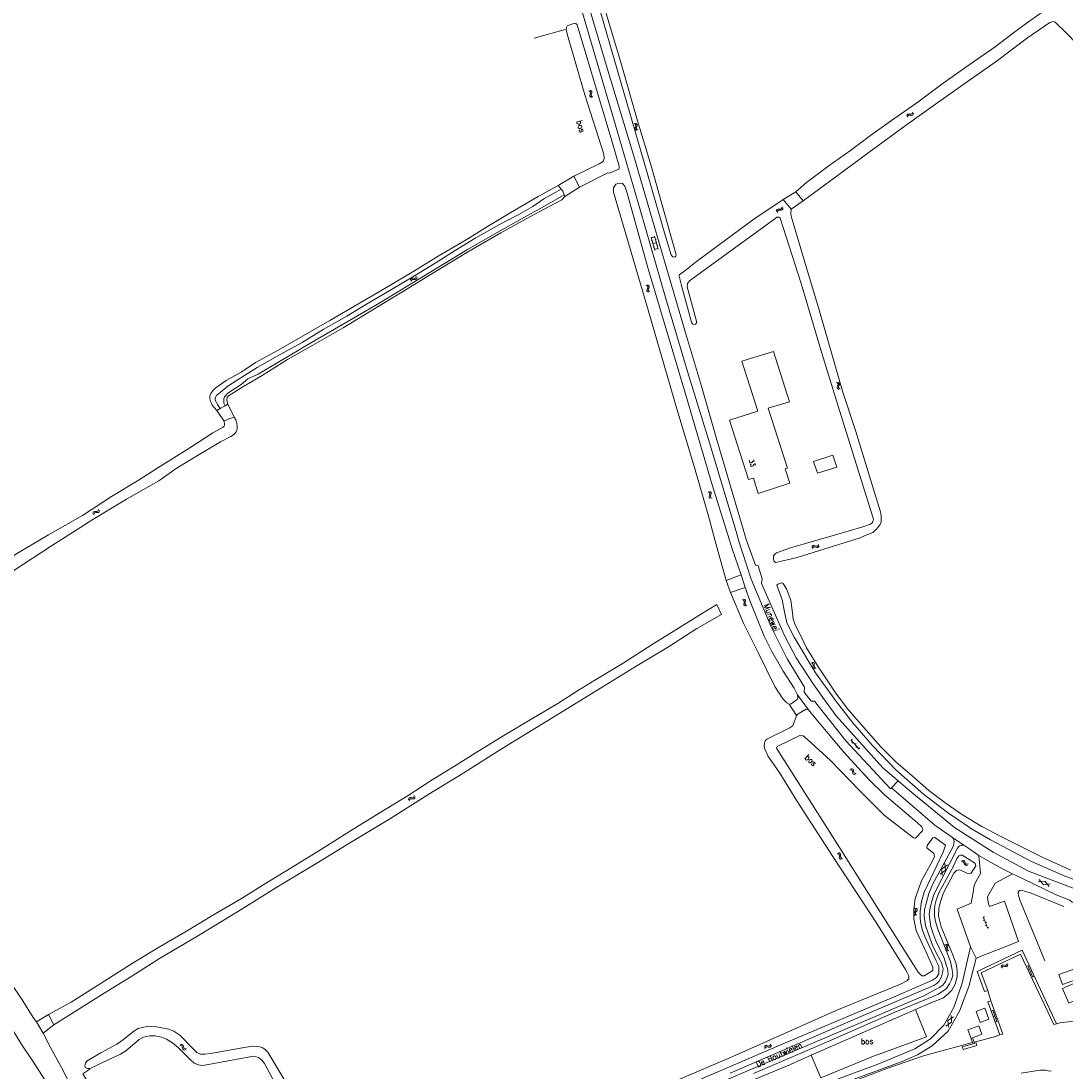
# Model space of a CAD drawing. Header units: metres. Extents: x 189705 to 199106, y 581686 to 588448.
# Tile 352 of 555: x 195575 to 195938, y 586314 to 586678. Entities that reach past the tile are written whole.
import ezdxf

# ---------------------------------------------------------------- set-up
doc = ezdxf.new("R2010")
doc.units = ezdxf.units.M
doc.layers.add('B-WA-OG-GBKN-G', color=7, linetype='Continuous', lineweight=18)
doc.styles.add('Style-STANDARD', font='STANDARD.shx')

msp = doc.modelspace()

# ---------------------------------------------------------------- linework, layer by layer
at = {"layer": 'B-WA-OG-GBKN-G'}
for p, q in [((195772.588, 586654.233), (195772.943, 586654.032)), ((195773.02, 586653.06), (195772.877, 586652.678)), ((195772.877, 586652.678), (195772.881, 586652.348)), ((195772.881, 586652.348), (195773.095, 586652.087)), ((195772.943, 586654.032), (195773.15, 586653.777)), ((195773.157, 586653.451), (195773.02, 586653.06)), ((195773.055, 586654.403), (195773.411, 586654.204)), ((195773.095, 586652.087), (195773.451, 586651.887)), ((195773.15, 586653.777), (195773.157, 586653.451)), ((195773.486, 586653.231), (195773.346, 586652.848)), ((195773.346, 586652.848), (195773.35, 586652.519)), ((195773.35, 586652.519), (195773.561, 586652.257)), ((195773.411, 586654.204), (195773.619, 586653.952)), ((195773.627, 586653.613), (195773.486, 586653.231)), ((195773.561, 586652.257), (195773.918, 586652.056)), ((195773.619, 586653.952), (195773.627, 586653.613)), ((195882.974, 586645.495), (195883.092, 586645.885)), ((195883.092, 586645.885), (195883.294, 586646.143)), ((195883.239, 586645.075), (195883.36, 586645.464)), ((195883.294, 586646.143), (195883.623, 586646.222)), ((195883.36, 586645.464), (195883.565, 586645.721)), ((195883.565, 586645.721), (195883.882, 586645.798)), ((195883.623, 586646.222), (195884.026, 586646.166)), ((195883.882, 586645.798), (195884.293, 586645.747)), ((195884.026, 586646.166), (195884.431, 586646.111)), ((195884.293, 586645.747), (195884.697, 586645.69)), ((195884.431, 586646.111), (195884.751, 586646.186)), ((195884.697, 586645.69), (195885.018, 586645.764)), ((195884.751, 586646.186), (195884.962, 586646.448)), ((195884.962, 586646.448), (195885.082, 586646.839)), ((195885.018, 586645.764), (195885.227, 586646.029)), ((195885.227, 586646.029), (195885.347, 586646.419)), ((195788.304, 586642.843), (195788.654, 586642.635)), ((195788.565, 586641.282), (195788.563, 586640.953)), ((195788.563, 586640.953), (195788.772, 586640.688)), ((195788.714, 586641.662), (195788.565, 586641.282)), ((195788.654, 586642.635), (195788.857, 586642.377)), ((195788.859, 586642.051), (195788.714, 586641.662)), ((195788.772, 586640.688), (195789.124, 586640.481)), ((195788.773, 586643.004), (195789.125, 586642.799)), ((195788.857, 586642.377), (195788.859, 586642.051)), ((195789.036, 586641.444), (195789.035, 586641.115)), ((195789.035, 586641.115), (195789.241, 586640.85)), ((195789.183, 586641.825), (195789.036, 586641.444)), ((195789.125, 586642.799), (195789.329, 586642.543)), ((195789.331, 586642.204), (195789.183, 586641.825)), ((195789.241, 586640.85), (195789.594, 586640.643)), ((195789.329, 586642.543), (195789.331, 586642.204)), ((195837.705, 586612.368), (195837.781, 586612.768)), ((195837.781, 586612.768), (195837.953, 586613.046)), ((195837.953, 586613.046), (195838.272, 586613.161)), ((195838.014, 586611.979), (195838.093, 586612.379)), ((195838.093, 586612.379), (195838.268, 586612.657)), ((195838.268, 586612.657), (195838.575, 586612.768)), ((195838.272, 586613.161), (195838.679, 586613.149)), ((195838.575, 586612.768), (195838.99, 586612.761)), ((195838.679, 586613.149), (195839.087, 586613.138)), ((195838.99, 586612.761), (195839.397, 586612.748)), ((195839.087, 586613.138), (195839.398, 586613.247)), ((195839.397, 586612.748), (195839.708, 586612.857)), ((195839.398, 586613.247), (195839.578, 586613.531)), ((195839.578, 586613.531), (195839.655, 586613.932)), ((195839.708, 586612.857), (195839.888, 586613.142)), ((195839.888, 586613.142), (195839.965, 586613.543)), ((195796.617, 586599.284), (195795.307, 586603.693)), ((195795.467, 586598.942), (195794.157, 586603.351)), ((195794.197, 586602.164), (195794.484, 586602.249)), ((195794.214, 586603.16), (195795.364, 586603.502)), ((195794.812, 586601.147), (195795.962, 586601.489)), ((195794.851, 586599.961), (195795.139, 586600.046)), ((195795.663, 586602.495), (195795.951, 586602.58)), ((195796.261, 586600.484), (195796.548, 586600.569)), ((195795.41, 586599.134), (195796.56, 586599.476)), ((195710.665, 586588.814), (195710.858, 586589.078)), ((195710.858, 586589.078), (195711.185, 586589.168)), ((195711.185, 586589.168), (195711.589, 586589.125)), ((195711.589, 586589.125), (195711.995, 586589.083)), ((195711.995, 586589.083), (195712.313, 586589.168)), ((195712.313, 586589.168), (195712.515, 586589.437)), ((195712.515, 586589.437), (195712.623, 586589.832)), ((195712.593, 586588.755), (195712.794, 586589.026)), ((195712.794, 586589.026), (195712.901, 586589.421)), ((195710.559, 586588.42), (195710.665, 586588.814)), ((195710.838, 586588.009), (195710.946, 586588.402)), ((195710.946, 586588.402), (195711.142, 586588.666)), ((195711.142, 586588.666), (195711.457, 586588.753)), ((195711.457, 586588.753), (195711.87, 586588.715)), ((195711.87, 586588.715), (195712.275, 586588.671)), ((195712.275, 586588.671), (195712.593, 586588.755)), ((195792.439, 586586.694), (195792.793, 586586.492)), ((195792.869, 586585.521), (195792.726, 586585.138)), ((195792.793, 586586.492), (195793, 586586.238)), ((195793.007, 586585.912), (195792.869, 586585.521)), ((195792.906, 586586.863), (195793.262, 586586.664)), ((195793, 586586.238), (195793.007, 586585.912)), ((195793.336, 586585.692), (195793.195, 586585.308)), ((195793.262, 586586.664), (195793.47, 586586.412)), ((195793.477, 586586.073), (195793.336, 586585.692)), ((195793.47, 586586.412), (195793.477, 586586.073)), ((195792.726, 586585.138), (195792.73, 586584.809)), ((195792.73, 586584.809), (195792.943, 586584.548)), ((195792.943, 586584.548), (195793.299, 586584.347)), ((195793.195, 586585.308), (195793.199, 586584.979)), ((195793.199, 586584.979), (195793.41, 586584.717)), ((195793.41, 586584.717), (195793.766, 586584.516)), ((195858.525, 586552.89), (195858.878, 586552.686)), ((195858.878, 586552.686), (195859.083, 586552.43)), ((195858.993, 586553.056), (195859.347, 586552.855)), ((195859.347, 586552.855), (195859.554, 586552.601)), ((195859.554, 586552.601), (195859.559, 586552.263)), ((195858.948, 586551.714), (195858.802, 586551.333)), ((195858.802, 586551.333), (195858.804, 586551.003)), ((195858.804, 586551.003), (195859.016, 586550.741)), ((195859.089, 586552.104), (195858.948, 586551.714)), ((195859.016, 586550.741), (195859.37, 586550.537)), ((195859.083, 586552.43), (195859.089, 586552.104)), ((195859.415, 586551.882), (195859.272, 586551.499)), ((195859.272, 586551.499), (195859.274, 586551.17)), ((195859.274, 586551.17), (195859.484, 586550.907)), ((195859.559, 586552.263), (195859.415, 586551.882)), ((195859.484, 586550.907), (195859.839, 586550.704)), ((195813.986, 586514.951), (195814.341, 586514.752)), ((195814.422, 586513.78), (195814.282, 586513.397)), ((195814.282, 586513.397), (195814.287, 586513.068)), ((195814.287, 586513.068), (195814.502, 586512.808)), ((195814.341, 586514.752), (195814.55, 586514.498)), ((195814.559, 586514.172), (195814.422, 586513.78)), ((195814.452, 586515.123), (195814.809, 586514.926)), ((195814.502, 586512.808), (195814.859, 586512.609)), ((195814.55, 586514.498), (195814.559, 586514.172)), ((195814.888, 586513.954), (195814.749, 586513.569)), ((195814.749, 586513.569), (195814.755, 586513.24)), ((195814.755, 586513.24), (195814.968, 586512.98)), ((195814.809, 586514.926), (195815.018, 586514.675)), ((195815.027, 586514.336), (195814.888, 586513.954)), ((195814.968, 586512.98), (195815.325, 586512.78)), ((195815.018, 586514.675), (195815.027, 586514.336)), ((195602.191, 586508.504), (195602.271, 586508.905)), ((195600.309, 586507.356), (195600.388, 586507.756)), ((195600.388, 586507.756), (195600.562, 586508.032)), ((195600.562, 586508.032), (195600.882, 586508.144)), ((195600.616, 586506.965), (195600.697, 586507.364)), ((195600.697, 586507.364), (195600.874, 586507.64)), ((195600.874, 586507.64), (195601.182, 586507.749)), ((195600.882, 586508.144), (195601.289, 586508.129)), ((195601.182, 586507.749), (195601.597, 586507.74)), ((195601.289, 586508.129), (195601.697, 586508.116)), ((195601.597, 586507.74), (195602.004, 586507.723)), ((195601.697, 586508.116), (195602.008, 586508.222)), ((195602.004, 586507.723), (195602.316, 586507.829)), ((195602.008, 586508.222), (195602.191, 586508.504)), ((195602.316, 586507.829), (195602.498, 586508.114)), ((195602.498, 586508.114), (195602.578, 586508.514)), ((195850.03, 586495.765), (195850.224, 586496.124)), ((195850.207, 586495.301), (195850.403, 586495.658)), ((195850.224, 586496.124), (195850.472, 586496.336)), ((195850.403, 586495.658), (195850.654, 586495.87)), ((195850.472, 586496.336), (195850.811, 586496.349)), ((195850.654, 586495.87), (195850.98, 586495.882)), ((195850.811, 586496.349), (195851.195, 586496.214)), ((195850.98, 586495.882), (195851.374, 586495.751)), ((195851.195, 586496.214), (195851.58, 586496.08)), ((195851.374, 586495.751), (195851.758, 586495.614)), ((195851.58, 586496.08), (195851.909, 586496.089)), ((195851.758, 586495.614), (195852.087, 586495.623)), ((195851.909, 586496.089), (195852.168, 586496.305)), ((195852.087, 586495.623), (195852.345, 586495.841)), ((195852.168, 586496.305), (195852.363, 586496.664)), ((195852.345, 586495.841), (195852.54, 586496.2)), ((195825.886, 586477.504), (195826.261, 586477.343)), ((195826.261, 586477.343), (195826.495, 586477.113)), ((195826.331, 586477.725), (195826.707, 586477.566)), ((195826.445, 586476.386), (195826.345, 586475.99)), ((195826.345, 586475.99), (195826.386, 586475.664)), ((195826.538, 586476.79), (195826.445, 586476.386)), ((195826.495, 586477.113), (195826.538, 586476.79)), ((195826.707, 586477.566), (195826.942, 586477.339)), ((195826.889, 586476.608), (195826.792, 586476.212)), ((195826.792, 586476.212), (195826.833, 586475.885)), ((195826.987, 586477.003), (195826.889, 586476.608)), ((195826.942, 586477.339), (195826.987, 586477.003)), ((195826.386, 586475.664), (195826.627, 586475.428)), ((195826.627, 586475.428), (195827.003, 586475.268)), ((195826.833, 586475.885), (195827.072, 586475.648)), ((195827.072, 586475.648), (195827.449, 586475.488)), ((195849.73, 586455.551), (195850.122, 586455.439)), ((195850.122, 586455.439), (195850.384, 586455.241)), ((195850.143, 586455.827), (195850.536, 586455.718)), ((195850.428, 586454.514), (195850.38, 586454.109)), ((195850.38, 586454.109), (195850.462, 586453.79)), ((195850.384, 586455.241), (195850.469, 586454.927)), ((195850.469, 586454.927), (195850.428, 586454.514)), ((195850.536, 586455.718), (195850.798, 586455.523)), ((195850.84, 586454.791), (195850.795, 586454.385)), ((195850.795, 586454.385), (195850.877, 586454.067)), ((195850.798, 586455.523), (195850.886, 586455.195)), ((195850.886, 586455.195), (195850.84, 586454.791)), ((195850.877, 586454.067), (195851.145, 586453.863)), ((195850.462, 586453.79), (195850.732, 586453.587)), ((195850.732, 586453.587), (195851.125, 586453.477)), ((195851.145, 586453.863), (195851.538, 586453.752)), ((195863.514, 586428.85), (195866.445, 586425.568)), ((195864.021, 586429.034), (195863.648, 586428.701)), ((195864.314, 586427.955), (195863.941, 586427.622)), ((195865.352, 586427.542), (195864.979, 586427.209)), ((195865.645, 586426.463), (195865.272, 586426.13)), ((195866.684, 586426.05), (195866.311, 586425.717)), ((195863.248, 586418.396), (195863.655, 586418.381)), ((195863.583, 586418.762), (195863.99, 586418.751)), ((195863.655, 586418.381), (195863.957, 586418.252)), ((195863.957, 586418.252), (195864.115, 586417.967)), ((195863.99, 586418.751), (195864.292, 586418.624)), ((195864.115, 586417.967), (195864.174, 586417.556)), ((195864.292, 586418.624), (195864.456, 586418.328)), ((195864.456, 586418.328), (195864.508, 586417.924)), ((195864.508, 586417.924), (195864.562, 586417.519)), ((195864.174, 586417.556), (195864.225, 586417.151)), ((195864.225, 586417.151), (195864.381, 586416.862)), ((195864.381, 586416.862), (195864.692, 586416.729)), ((195864.562, 586417.519), (195864.718, 586417.23)), ((195864.692, 586416.729), (195865.1, 586416.716)), ((195864.718, 586417.23), (195865.027, 586417.096)), ((195865.027, 586417.096), (195865.435, 586417.083)), ((195709.876, 586408.017), (195709.976, 586408.412)), ((195709.976, 586408.412), (195710.166, 586408.679)), ((195710.16, 586407.61), (195710.263, 586408.004)), ((195710.166, 586408.679), (195710.491, 586408.773)), ((195710.263, 586408.004), (195710.456, 586408.27)), ((195710.456, 586408.27), (195710.769, 586408.362)), ((195710.491, 586408.773), (195710.896, 586408.736)), ((195710.769, 586408.362), (195711.182, 586408.33)), ((195710.896, 586408.736), (195711.303, 586408.7)), ((195711.182, 586408.33), (195711.589, 586408.291)), ((195711.303, 586408.7), (195711.62, 586408.789)), ((195711.589, 586408.291), (195711.905, 586408.38)), ((195711.62, 586408.789), (195711.818, 586409.061)), ((195711.818, 586409.061), (195711.92, 586409.457)), ((195711.905, 586408.38), (195712.102, 586408.654)), ((195712.102, 586408.654), (195712.204, 586409.05)), ((195858.81, 586389.325), (195859.207, 586389.232)), ((195859.207, 586389.232), (195859.478, 586389.047)), ((195859.21, 586389.62), (195859.607, 586389.53)), ((195859.478, 586389.047), (195859.577, 586388.736)), ((195859.577, 586388.736), (195859.556, 586388.322)), ((195859.607, 586389.53), (195859.879, 586389.347)), ((195859.879, 586389.347), (195859.981, 586389.024)), ((195859.955, 586388.618), (195859.929, 586388.211)), ((195859.981, 586389.024), (195859.955, 586388.618)), ((195859.556, 586388.322), (195859.527, 586387.915)), ((195859.527, 586387.915), (195859.625, 586387.6)), ((195859.625, 586387.6), (195859.903, 586387.411)), ((195859.903, 586387.411), (195860.302, 586387.319)), ((195859.929, 586388.211), (195860.026, 586387.896)), ((195860.026, 586387.896), (195860.303, 586387.705)), ((195860.303, 586387.705), (195860.701, 586387.614)), ((195897.073, 586385.397), (195895.124, 586384.057)), ((195896.386, 586383.456), (195896.2, 586385.813)), ((195901.853, 586386.449), (195902.252, 586386.532)), ((195902.092, 586386.884), (195902.49, 586386.97)), ((195902.252, 586386.532), (195902.576, 586386.477)), ((195902.49, 586386.97), (195902.813, 586386.919)), ((195902.576, 586386.477), (195902.797, 586386.238)), ((195902.797, 586386.238), (195902.952, 586385.853)), ((195902.813, 586386.919), (195903.042, 586386.669)), ((195902.952, 586385.853), (195903.098, 586385.472)), ((195903.042, 586386.669), (195903.189, 586386.29)), ((195903.098, 586385.472), (195903.318, 586385.228)), ((195903.189, 586386.29), (195903.337, 586385.909)), ((195903.318, 586385.228), (195903.651, 586385.173)), ((195903.337, 586385.909), (195903.558, 586385.665)), ((195903.558, 586385.665), (195903.889, 586385.609)), ((195903.651, 586385.173), (195904.051, 586385.257)), ((195903.889, 586385.609), (195904.289, 586385.693)), ((195896.386, 586383.456), (195894.435, 586382.117)), ((195895.309, 586381.701), (195895.124, 586384.057)), ((195930.971, 586379.779), (195928.628, 586379.464)), ((195928.996, 586380.359), (195930.44, 586378.486)), ((195932.783, 586378.799), (195930.44, 586378.486)), ((195930.971, 586379.779), (195932.415, 586377.904)), ((195885.691, 586370.345), (195885.978, 586370.055)), ((195886.187, 586370.382), (195886.475, 586370.094)), ((195885.548, 586368.769), (195885.463, 586368.451)), ((195885.463, 586368.451), (195885.598, 586368.142)), ((195885.789, 586369.099), (195885.548, 586368.769)), ((195885.598, 586368.142), (195885.886, 586367.853)), ((195886.027, 586369.438), (195885.789, 586369.099)), ((195886.045, 586368.806), (195885.96, 586368.488)), ((195885.96, 586368.488), (195886.093, 586368.179)), ((195885.978, 586370.055), (195886.109, 586369.754)), ((195886.109, 586369.754), (195886.027, 586369.438)), ((195886.284, 586369.138), (195886.045, 586368.806)), ((195886.093, 586368.179), (195886.382, 586367.889)), ((195886.523, 586369.467), (195886.284, 586369.138)), ((195886.475, 586370.094), (195886.608, 586369.795)), ((195886.608, 586369.795), (195886.523, 586369.467)), ((195909.545, 586367.383), (195911.125, 586363.276)), ((195910.083, 586367.376), (195909.616, 586367.196)), ((195909.975, 586366.263), (195909.509, 586366.083)), ((195910.694, 586364.396), (195910.227, 586364.217)), ((195910.801, 586365.509), (195910.335, 586365.329)), ((195911.519, 586363.642), (195911.053, 586363.463)), ((195896.524, 586357.53), (195896.161, 586357.719)), ((195896.504, 586356.172), (195896.632, 586356.559)), ((195896.523, 586355.834), (195896.504, 586356.172)), ((195896.74, 586355.589), (195896.523, 586355.834)), ((195896.744, 586357.276), (195896.524, 586357.53)), ((195896.984, 586357.715), (195896.622, 586357.904)), ((195896.632, 586356.559), (195896.759, 586356.947)), ((195897.102, 586355.403), (195896.74, 586355.589)), ((195896.759, 586356.947), (195896.744, 586357.276)), ((195896.968, 586356.35), (195897.092, 586356.746)), ((195896.986, 586356.025), (195896.968, 586356.35)), ((195897.207, 586357.462), (195896.984, 586357.715)), ((195897.202, 586355.777), (195896.986, 586356.025)), ((195897.092, 586356.746), (195897.222, 586357.133)), ((195897.563, 586355.588), (195897.202, 586355.777)), ((195897.222, 586357.133), (195897.207, 586357.462)), ((195915.707, 586349.909), (195915.837, 586350.295)), ((195915.837, 586350.295), (195916.047, 586350.546)), ((195915.959, 586349.481), (195916.092, 586349.866)), ((195916.047, 586350.546), (195916.378, 586350.615)), ((195916.092, 586349.866), (195916.304, 586350.117)), ((195916.304, 586350.117), (195916.623, 586350.184)), ((195916.378, 586350.615), (195916.779, 586350.547)), ((195916.623, 586350.184), (195917.033, 586350.12)), ((195916.779, 586350.547), (195917.182, 586350.479)), ((195917.033, 586350.12), (195917.435, 586350.05)), ((195917.182, 586350.479), (195917.505, 586350.544)), ((195917.435, 586350.05), (195917.758, 586350.114)), ((195917.505, 586350.544), (195917.723, 586350.8)), ((195917.723, 586350.8), (195917.856, 586351.187)), ((195917.758, 586350.114), (195917.976, 586350.372)), ((195917.976, 586350.372), (195918.108, 586350.759)), ((195925.014, 586350.396), (195926.792, 586346.371)), ((195925.499, 586349.298), (195925.042, 586349.096)), ((195925.553, 586350.415), (195925.095, 586350.213)), ((195926.36, 586348.585), (195925.903, 586348.383)), ((195926.307, 586347.468), (195925.85, 586347.266)), ((195927.168, 586346.755), (195926.711, 586346.554)), ((195912.402, 586334.609), (195912.873, 586334.778)), ((195914.292, 586330.825), (195912.805, 586334.966)), ((195913.211, 586333.837), (195913.681, 586334.006)), ((195896.57, 586329.4), (195898.53, 586330.724)), ((195897.273, 586331.335), (195899.235, 586332.659)), ((195897.273, 586331.335), (195897.44, 586328.977)), ((195898.364, 586333.082), (195898.53, 586330.724)), ((195913.078, 586332.727), (195913.549, 586332.896)), ((195913.754, 586330.844), (195914.225, 586331.013)), ((195913.887, 586331.955), (195914.357, 586332.124)), ((195630.755, 586322.976), (195631.162, 586323.007)), ((195631.162, 586323.007), (195631.475, 586322.913)), ((195631.475, 586322.913), (195631.669, 586322.635)), ((195835.571, 586322.721), (195835.733, 586323.097)), ((195630.461, 586322.576), (195630.867, 586322.604)), ((195630.867, 586322.604), (195631.181, 586322.507)), ((195631.181, 586322.507), (195631.368, 586322.24)), ((195631.368, 586322.24), (195631.47, 586321.838)), ((195631.47, 586321.838), (195631.564, 586321.441)), ((195631.564, 586321.441), (195631.75, 586321.169)), ((195631.669, 586322.635), (195631.763, 586322.24)), ((195631.75, 586321.169), (195632.072, 586321.071)), ((195631.763, 586322.24), (195631.859, 586321.843)), ((195631.859, 586321.843), (195632.045, 586321.571)), ((195632.045, 586321.571), (195632.366, 586321.471)), ((195632.072, 586321.071), (195632.48, 586321.101)), ((195632.366, 586321.471), (195632.774, 586321.501)), ((195833.492, 586321.99), (195833.652, 586322.364)), ((195833.652, 586322.364), (195833.88, 586322.598)), ((195833.71, 586321.543), (195833.873, 586321.917)), ((195833.873, 586321.917), (195834.104, 586322.15)), ((195833.88, 586322.598), (195834.216, 586322.642)), ((195834.104, 586322.15), (195834.427, 586322.192)), ((195834.216, 586322.642), (195834.611, 586322.542)), ((195834.427, 586322.192), (195834.831, 586322.097)), ((195834.611, 586322.542), (195835.007, 586322.444)), ((195834.831, 586322.097), (195835.226, 586321.996)), ((195835.007, 586322.444), (195835.334, 586322.483)), ((195835.226, 586321.996), (195835.553, 586322.035)), ((195835.334, 586322.483), (195835.571, 586322.721)), ((195835.553, 586322.035), (195835.79, 586322.275)), ((195835.79, 586322.275), (195835.951, 586322.651))]:
    msp.add_line(p, q, dxfattribs=at)
at = {"layer": 'B-WA-OG-GBKN-G', "flags": 128}
for points in [[(195816.825, 586533.846), (195811.635, 586551.635), (195806.446, 586569.018), (195797.644, 586598.972), (195788.13, 586631.547), (195778.896, 586662.112), (195769.204, 586694.968)], [(195778.534, 586681.119), (195783.551, 586664.578), (195789.486, 586643.817), (195794.174, 586628.119), (195802.821, 586597.291), (195802.794, 586596.797), (195802.576, 586596.564), (195802.151, 586596.504), (195801.726, 586596.584), (195801.354, 586596.941), (195801.19, 586597.228), (195799.055, 586604.148), (195792.833, 586625.774), (195783.665, 586657.203), (195773.901, 586690.882)], [(195844.431, 586619.185), (195848.175, 586622.361), (195855.604, 586627.952), (195863.377, 586633.535), (195870.389, 586638.694), (195878.442, 586644.476), (195886.846, 586650.327), (195895.598, 586656.843), (195904.654, 586663.286), (195913.618, 586669.509), (195919.523, 586673.995), (195924.861, 586677.999), (195929.173, 586681.018), (195932.726, 586682.874), (195934.43, 586683.57), (195935.728, 586683.801), (195936.707, 586683.723), (195937.451, 586683.452), (195938.153, 586682.838), (195938.732, 586682.101)], [(195769.792, 586683.286), (195776.584, 586659.999), (195782.409, 586640.352), (195790.473, 586612.536), (195799.199, 586582.479), (195806.856, 586556.75), (195814.131, 586533.183), (195824.048, 586500)], [(195769.309, 586620.821), (195779.193, 586625.703), (195779.69, 586625.64), (195782.963, 586626.962), (195783.095, 586627.337), (195783.054, 586628.025), (195780.541, 586636.864), (195775.929, 586652.33), (195768.546, 586677.141), (195768.069, 586677.621), (195767.621, 586677.731), (195765.008, 586676.767), (195764.775, 586676.351), (195764.695, 586675.378), (195765.38, 586672.766), (195771.149, 586652.825), (195777.718, 586632.202), (195777.913, 586630.734), (195777.493, 586629.639), (195776.146, 586628.856), (195767.308, 586624.55)], [(196000, 586613.751), (195998.174, 586615.427), (195992.932, 586620.046), (195985.151, 586628.055), (195977.6, 586635.349), (195970.186, 586642.628), (195961.676, 586650.933), (195953.327, 586659.043), (195945.032, 586667.463), (195938.605, 586674.127), (195934.488, 586678.11), (195933.789, 586678.309), (195933.062, 586678.113), (195932.671, 586677.908), (195924.926, 586672.578), (195913.998, 586664.468), (195903.613, 586657.165), (195892.947, 586649.611), (195882.419, 586642.122), (195869.894, 586632.94), (195858.321, 586624.393), (195846.989, 586615.995)], [(195764.385, 586675.509), (195753.523, 586672.568)], [(195767.308, 586624.55), (195761.903, 586621.29)], [(195769.309, 586620.821), (195767.308, 586624.55)], [(195815.871, 586500), (195813.948, 586506.935), (195809.23, 586523.368), (195803.14, 586543.791), (195793.312, 586577.679), (195781.085, 586619.079), (195781.152, 586620.556), (195781.926, 586621.815), (195783.373, 586622.148), (195784.265, 586622.053), (195785.093, 586621.096), (195785.916, 586618.723), (195793.148, 586592.419), (195806.046, 586549.293), (195815.352, 586517.381), (195820.79, 586500)], [(195761.903, 586621.29), (195754.993, 586617.518), (195746.595, 586612.666), (195737.325, 586607.152), (195729.947, 586602.5), (195720.261, 586596.827), (195711.789, 586591.573), (195702.832, 586586.29), (195693.692, 586580.911), (195682.547, 586574.45), (195673.369, 586569.104), (195664.711, 586564.117), (195656.733, 586559.846), (195651.757, 586556.501), (195646.55, 586553.657), (195643.142, 586551.171), (195642.131, 586550.27), (195641.268, 586549.128), (195640.957, 586548.267), (195640.932, 586547.386), (195641.153, 586546.476), (195641.478, 586545.709), (195641.785, 586545.026), (195643.336, 586543.185)], [(195644.524, 586543.864), (195643.618, 586545.225), (195643.202, 586545.967), (195642.786, 586546.806), (195642.719, 586547.487), (195643.2, 586548.535), (195643.818, 586548.9), (195647.157, 586551.666), (195651.728, 586554.547), (195657.328, 586558.088), (195664.299, 586562.036), (195672.936, 586566.873), (195680.306, 586571.311), (195688.462, 586575.983), (195695.312, 586580.171), (195704.002, 586585.229), (195711.951, 586590), (195719.126, 586594.4), (195726.068, 586598.802), (195733.269, 586603.163), (195741.477, 586607.854), (195748.282, 586611.258), (195753.08, 586614.066), (195756.91, 586616.698), (195760.041, 586618.493), (195762.933, 586620.035)], [(195762.933, 586620.035), (195761.903, 586621.29)], [(195763.975, 586618.094), (195763.491, 586619.354), (195762.933, 586620.035)], [(195769.309, 586620.821), (195764.213, 586617.476)], [(195844.431, 586619.185), (195840.052, 586616.527)], [(195846.989, 586615.995), (195844.431, 586619.185)], [(195763.975, 586618.094), (195757.099, 586614.14), (195749.179, 586609.777), (195739.878, 586604.561), (195730.361, 586599.133), (195720.289, 586592.937), (195710.588, 586587.134), (195699.917, 586580.631), (195688.597, 586574.002), (195676.235, 586566.784), (195665.148, 586560.231), (195657.759, 586555.859), (195654.11, 586554.158), (195651.75, 586552.196), (195647.23, 586549.231), (195645.996, 586547.988), (195645.77, 586547.198), (195645.745, 586546.414), (195645.832, 586545.733), (195646.279, 586544.868)], [(195647.192, 586545.391), (195646.889, 586546.159), (195646.862, 586547.015), (195646.997, 586547.766), (195647.403, 586548.308), (195652.325, 586551.381), (195659.089, 586555.382), (195667.88, 586560.867), (195676.739, 586565.917), (195687.271, 586571.967), (195696.672, 586577.714), (195708.215, 586584.639), (195717.826, 586590.521), (195730.177, 586598.089), (195741.998, 586604.922), (195750.765, 586609.772), (195758.515, 586613.889), (195763.116, 586616.316), (195764.213, 586617.476)], [(195764.213, 586617.476), (195763.975, 586618.094)], [(195804.076, 586590.377), (195805.253, 586591.236), (195809.936, 586594.92), (195829.876, 586609.64), (195840.052, 586616.527)], [(195840.052, 586616.527), (195842.855, 586613.103)], [(195846.989, 586615.995), (195842.855, 586613.103)], [(195842.855, 586613.103), (195842.723, 586611.592), (195842.777, 586610.703), (195843.177, 586609.583), (195847.851, 586593.895), (195852.4, 586578.528), (195860.699, 586549.937), (195865.245, 586535.863), (195871.772, 586514.77), (195873.858, 586507.956), (195874.076, 586506.67), (195874.124, 586505.589), (195874.069, 586504.544), (195873.74, 586503.636), (195873.103, 586502.867), (195872.448, 586502.012), (195871.159, 586500.868), (195869.109, 586500)], [(195858.159, 586500), (195867.673, 586502.737), (195870.335, 586503.765), (195871.073, 586504.309), (195871.36, 586505.421), (195871.23, 586506.157), (195859.181, 586544.708), (195853.497, 586563.157), (195846.257, 586587.316), (195839.039, 586609.961), (195838.487, 586610.34), (195837.801, 586610.364), (195837.201, 586609.768), (195807.501, 586588.217), (195806.789, 586587.29), (195806.719, 586586.161), (195810.108, 586573.728), (195809.597, 586573.176), (195808.998, 586573.111), (195808.534, 586573.357), (195808.204, 586573.823), (195804.728, 586586.655), (195803.875, 586589.868), (195804.076, 586590.377)], [(195842.204, 586546.183), (195836.626, 586563.741), (195825.741, 586560.282), (195831.233, 586542.996), (195821.418, 586539.878), (195827.989, 586519.195), (195829.714, 586519.743), (195831.408, 586514.412), (195842.398, 586517.903), (195840.788, 586522.969), (195841.499, 586523.195)], [(195646.279, 586544.868), (195647.192, 586545.391)], [(195647.192, 586545.391), (195649.42, 586540.863)], [(195842.204, 586546.183), (195834.864, 586543.97), (195841.499, 586523.195)], [(195643.336, 586543.185), (195644.524, 586543.864)], [(195643.336, 586543.185), (195645.86, 586539.448)], [(195644.524, 586543.864), (195646.279, 586544.868)], [(195584.93, 586500), (195585.663, 586500.434), (195596.702, 586506.769), (195606.727, 586513.31), (195616.431, 586519.134), (195622.887, 586523.3), (195633.945, 586530.269), (195641.948, 586535.389), (195645.593, 586537.394), (195645.894, 586537.782), (195646.039, 586538.196), (195646.021, 586538.325), (195645.86, 586539.448)], [(195649.42, 586540.863), (195649.894, 586539.972), (195650.327, 586538.75), (195650.429, 586537.647), (195650.371, 586536.753), (195650.113, 586535.846), (195649.517, 586535.059), (195648.807, 586534.552), (195648.221, 586534.134), (195644.61, 586532.298), (195637.247, 586527.951), (195629.245, 586523.031), (195623.169, 586518.816), (195612, 586512.404), (195600.291, 586505.296), (195591.968, 586500)], [(195645.86, 586539.448), (195647.51, 586540.286), (195649.42, 586540.863)], [(195816.825, 586533.846), (195826.774, 586500)], [(195850.623, 586525.543), (195851.948, 586521.378), (195858.666, 586523.516), (195857.341, 586527.681), (195850.623, 586525.543)], [(195513.536, 586454.445), (195527.262, 586462.746), (195541.23, 586471.433), (195551.128, 586478.473), (195561.431, 586485.174), (195573.566, 586493.276), (195584.93, 586500)], [(195591.968, 586500), (195585.94, 586496.164), (195572.826, 586487.653), (195557.872, 586478.271), (195544.112, 586469.602), (195528.892, 586460.092), (195515.068, 586451.766)], [(195820.267, 586484.15), (195816.348, 586498.279), (195815.871, 586500)], [(195820.79, 586500), (195822.292, 586495.201), (195825.427, 586486.112)], [(195861.789, 586428.492), (195850.871, 586442.195), (195849.728, 586442.297), (195847.367, 586445.424), (195847.393, 586447.126), (195841.479, 586456.989), (195835.769, 586468.35), (195828.919, 586484.564), (195824.355, 586498.542), (195824.048, 586500)], [(195858.39, 586437.184), (195854.429, 586442.726), (195850.723, 586447.911), (195844.605, 586457.291), (195840.443, 586465.297), (195832.501, 586483.164), (195832.757, 586484.689), (195831.337, 586489.263), (195830.447, 586489.467), (195827.226, 586498.362), (195826.774, 586500)], [(195869.109, 586500), (195866.78, 586499.014), (195844.898, 586492.146), (195837.52, 586490.458), (195836.921, 586490.751), (195836.666, 586491.489), (195836.652, 586492.295), (195836.739, 586492.758), (195837.169, 586493.322), (195837.702, 586493.749), (195842.629, 586495.532), (195858.159, 586500)], [(195825.427, 586486.112), (195820.267, 586484.15)], [(195820.267, 586484.15), (195821.786, 586479.972)], [(195825.427, 586486.112), (195826.803, 586481.756)], [(195939.999, 586383.59), (195929.982, 586388.006), (195916.317, 586394.923), (195908.981, 586398.72), (195902.332, 586402.788), (195896.629, 586406.709), (195890.674, 586411.257), (195885.779, 586415.524), (195879.18, 586421.193), (195874.006, 586426.372), (195868.879, 586432.163), (195862.533, 586439.446), (195858.611, 586444.718), (195852.347, 586454.011), (195848.197, 586460.811), (195845.795, 586465.592), (195844.243, 586468.787), (195843.544, 586470.78), (195843.337, 586472.878), (195842.689, 586477.354), (195841.204, 586481.212), (195839.906, 586483.25), (195839.542, 586483.358), (195838.235, 586482.87), (195837.87, 586482.507), (195838.654, 586480.3), (195839.736, 586477.492), (195840.556, 586473.316), (195841.335, 586469.439), (195843.865, 586464.529), (195851.313, 586452.089), (195858.556, 586442.047), (195864.223, 586434.664), (195870.937, 586426.998), (195879.113, 586418.416), (195888.754, 586409.984), (195897.092, 586403.56), (195905.395, 586397.906)], [(195826.803, 586481.756), (195821.786, 586479.972)], [(195821.786, 586479.972), (195826.216, 586469.353), (195831.479, 586458.952), (195837.096, 586447.368), (195839.963, 586443.044), (195841.265, 586441.661), (195842.07, 586441.246)], [(195845.052, 586444.387), (195843.861, 586446.736), (195840.068, 586452.675), (195836.011, 586459.706), (195833.469, 586464.781), (195828.605, 586476.864), (195826.803, 586481.756)], [(195816.993, 586475.876), (195811.686, 586472.579), (195803.671, 586467.64), (195794.593, 586461.872), (195784.422, 586455.462), (195774.682, 586449.562), (195768.568, 586445.849), (195761.769, 586441.394), (195752.798, 586436.099), (195742.988, 586430.309), (195733.039, 586424.223), (195725.895, 586419.693), (195718.082, 586414.901), (195709.765, 586409.452), (195699.764, 586403.307), (195689.828, 586397.175), (195679.332, 586390.567), (195669.22, 586384.371), (195659.663, 586378.619), (195651.862, 586373.756), (195642.162, 586367.986), (195632.194, 586361.99), (195622.876, 586356.534), (195613.392, 586350.792), (195603.154, 586344.259), (195592.819, 586337.675), (195584.878, 586333.369)], [(195586.761, 586329.869), (195594.896, 586334.899), (195604.232, 586340.79), (195613.853, 586346.719), (195623.43, 586352.841), (195636.975, 586360.883), (195650.934, 586369.361), (195664.765, 586377.983), (195678.098, 586385.954), (195689.785, 586393.131), (195703.112, 586401.192), (195716.943, 586409.899), (195729.086, 586417.378), (195742.422, 586425.769), (195754.383, 586433.107), (195766.637, 586440.676), (195778.09, 586447.641), (195788.683, 586454.145), (195800.2, 586461.116), (195810.041, 586467.508), (195818.612, 586472.346)], [(195816.993, 586475.876), (195818.612, 586472.346)], [(195506.769, 586446.804), (195509.937, 586441.685), (195515.532, 586433.832), (195521.681, 586424.495), (195526.544, 586416.516), (195531.773, 586407.94), (195536.692, 586399.579), (195542.212, 586391.053), (195547.237, 586383.241), (195552.994, 586374.236), (195558.089, 586366.042), (195562.233, 586359.256), (195566.932, 586352.035), (195571.495, 586344.936), (195576.014, 586338.11), (195579.556, 586332.434), (195580.706, 586330.869)], [(195842.07, 586441.246), (195842.804, 586441.333), (195844.904, 586442.812), (195845.103, 586443.438), (195845.052, 586444.387)], [(195845.052, 586444.387), (195848.787, 586439.242)], [(195500.55, 586442.479), (195500.865, 586441.918), (195502.805, 586439.27), (195506.338, 586433.224), (195510.267, 586426.058), (195515.909, 586417.312), (195521.564, 586408.727), (195527.38, 586399.87), (195531.909, 586392.417), (195535.489, 586386.565), (195540.433, 586379.181), (195545.635, 586370.482), (195550.741, 586362.004), (195556.511, 586352.972), (195561.248, 586345.815), (195565.823, 586338.432), (195570.855, 586330.659), (195575.436, 586323.277), (195579.718, 586316.885), (195583.588, 586310.709)], [(195842.07, 586441.246), (195844.704, 586437.23)], [(195848.787, 586439.242), (195848.049, 586439.507), (195845.302, 586437.824), (195844.704, 586437.23)], [(195844.704, 586437.23), (195844.439, 586436.492), (195843.597, 586434.373), (195843.396, 586433.72), (195842.412, 586432.985), (195834.353, 586429.067), (195833.833, 586428.419), (195833.533, 586427.593), (195833.409, 586426.723), (195833.702, 586425.521), (195834.697, 586423.302), (195838.93, 586417.182), (195844.804, 586407.598), (195857.286, 586388.241), (195872.519, 586365.066), (195882.565, 586349.016), (195883.214, 586347.823), (195883.633, 586346.836), (195883.719, 586345.849), (195882.936, 586345.071), (195880.768, 586343.99), (195858.733, 586334.966), (195822.609, 586318.889), (195783.422, 586302.133)], [(195856.05, 586397.046), (195837.727, 586425.943), (195837.991, 586426.504), (195845.831, 586430.334), (195846.991, 586430.217), (195848.447, 586428.902), (195856.51, 586421.609), (195866.473, 586411.352), (195875.154, 586402.633), (195885.264, 586394.78), (195886.007, 586394.629), (195888.424, 586397.207), (195888.574, 586397.652), (195888.191, 586398.575), (195886.68, 586400.037), (195875.259, 586409.729), (195869.881, 586414.882), (195861.053, 586424.493), (195850.757, 586436.78), (195848.787, 586439.242)], [(195874.703, 586419.111), (195858.39, 586437.184)], [(195861.789, 586428.492), (195877.32, 586411.817)], [(195879.923, 586414.626), (195874.703, 586419.111)], [(195879.923, 586414.626), (195877.659, 586412.143)], [(195883.982, 586411.056), (195879.923, 586414.626)], [(195877.32, 586411.817), (195877.659, 586412.143)], [(195877.659, 586412.143), (195892.72, 586399.15)], [(195883.982, 586411.056), (195899.505, 586398.383)], [(195786.95, 586300.369), (195839.463, 586323.016), (195879.209, 586339.797), (195891.888, 586345.286), (195893.258, 586346.253), (195894.078, 586347.516), (195894.11, 586348.501), (195894.087, 586350.217), (195893.166, 586352.105), (195889.228, 586360.531), (195888.42, 586362.756), (195887.836, 586364.868), (195887.59, 586366.867), (195887.57, 586369.314), (195888.06, 586372.661), (195888.971, 586375.865), (195895.631, 586389.824), (195896.441, 586392.199), (195892.768, 586394.842), (195892.056, 586394.814), (195890.035, 586392.066), (195889.939, 586391.355), (195892.315, 586389.335), (195892.59, 586388.251), (195891.686, 586386.366), (195888.135, 586379.818), (195885.855, 586373.729), (195885.379, 586370.11), (195885.397, 586366.613), (195886.281, 586362.555), (195889.659, 586355.116), (195892.024, 586349.816), (195892.051, 586348.671), (195889.043, 586346.856), (195888.145, 586346.89), (195886.943, 586348.163), (195856.05, 586397.046)], [(195898.842, 586394.929), (195892.72, 586399.15)], [(196000, 586366.496), (195984.232, 586367.045), (195971.882, 586368.477), (195960.677, 586370.721), (195948.584, 586374.338), (195925.287, 586383.196), (195913.018, 586389.836), (195899.505, 586398.383)], [(195905.395, 586397.906), (195912.066, 586394.088), (195926.266, 586386.609), (195937.606, 586381.527), (195946.22, 586378.382), (195955.025, 586375.555), (195964.066, 586373.51), (195977.301, 586370.985), (195991.237, 586369.242), (196000, 586369.344)], [(195804.832, 586304.166), (195888.868, 586339.929), (195892.452, 586341.832), (195894.384, 586342.847), (195895.63, 586343.735), (195896.444, 586344.852), (195896.928, 586346.021), (195897.31, 586347.265), (195897.26, 586348.51), (195897.108, 586349.451), (195896.575, 586351.026), (195895.967, 586352.958), (195893.023, 586359.057), (195892.034, 586361.777), (195891.273, 586363.988), (195890.919, 586366.376), (195890.717, 586368.409), (195891.151, 586371.026), (195891.737, 586373.083), (195892.399, 586375.141), (195900.593, 586391.167), (195901.127, 586391.827), (195901.584, 586392.157), (195901.915, 586392.182), (195902.22, 586392.233), (195902.794, 586392.203)], [(195821.584, 586313.097), (195843.318, 586322.38), (195867.822, 586333.084), (195892.326, 586343.509), (195893.445, 586344.194), (195894.106, 586344.93), (195894.589, 586345.667), (195895.022, 586346.556), (195895.379, 586347.927), (195895.481, 586348.588), (195895.608, 586349.325), (195895.431, 586350.214), (195895.051, 586351.358), (195894.569, 586352.323), (195893.046, 586355.094), (195891.955, 586357.508), (195890.483, 586361.295), (195889.469, 586364.319), (195889.014, 586367.572), (195889.142, 586369.833), (195889.652, 586371.941), (195890.62, 586375.472), (195891.893, 586378.546), (195899.068, 586391.727), (195899.348, 586392.692), (195899.4, 586393.53), (195899.324, 586394.115), (195898.842, 586394.929)], [(195902.794, 586392.203), (195898.842, 586394.929)], [(195904.819, 586390.841), (195902.794, 586392.203)], [(195886.052, 586335.152), (195890.781, 586337.226), (195895.452, 586339.11), (195897.11, 586340.412), (195898.62, 586341.863), (195899.744, 586344.002), (195900.478, 586346.528), (195900.508, 586348.617), (195900.098, 586351.015), (195898.812, 586354.34), (195894.887, 586363.897), (195893.954, 586367.529), (195894.073, 586370.189), (195894.52, 586372.167), (195895.698, 586375.703), (195899.35, 586382.485), (195900.254, 586383.384), (195901.42, 586383.622), (195904.011, 586382.337), (195904.868, 586382.269), (195905.375, 586382.465), (195906.901, 586385.076), (195906.881, 586385.626), (195906.509, 586386.089), (195902.23, 586388.721), (195901.636, 586388.745), (195900.998, 586388.505), (195900.356, 586387.43), (195899.148, 586384.913), (195894.1, 586375.625)], [(195904.819, 586390.841), (195908.014, 586388.664), (195912.094, 586386.27), (195916.247, 586384.037), (195919.733, 586382.267), (195923.675, 586380.449)], [(195908.014, 586388.664), (195908.533, 586382.421)], [(195908.533, 586382.421), (195907.09, 586379.678)], [(195919.733, 586382.267), (195913.666, 586379.004), (195911.015, 586374.309), (195911.218, 586372.359), (195911.756, 586370.949), (195916.871, 586372.81), (195921.781, 586358.788)], [(195907.09, 586379.678), (195906.428, 586378.179), (195906.148, 586376.681), (195905.893, 586375.156), (195905.331, 586372.108), (195900.425, 586370.053)], [(195923.675, 586380.449), (195934.887, 586374.957)], [(195894.1, 586375.625), (195893.17, 586373.146), (195892.755, 586371.286), (195892.626, 586369.638), (195892.566, 586367.742), (195892.896, 586365.738), (195893.737, 586363.076), (195898.165, 586351.858), (195898.74, 586348.932), (195898.964, 586347.07), (195898.444, 586345.423), (195897.855, 586344.06), (195896.803, 586342.451), (195895.506, 586341.516), (195893.819, 586340.511), (195892.363, 586339.737), (195878.606, 586334.094), (195854.001, 586323.332), (195829.788, 586312.922)], [(195937.527, 586370.967), (195925.536, 586375.777), (195924.596, 586376.057), (195923.91, 586376.312), (195923.326, 586376.465), (195922.691, 586376.567), (195922.259, 586376.542), (195922.03, 586376.44), (195921.852, 586376.288), (195921.674, 586375.958), (195921.623, 586375.551), (195921.749, 586374.891), (195922.079, 586373.518), (195930.907, 586352.018)], [(195934.887, 586374.957), (195939.613, 586373.175), (195940.451, 586372.387), (195943.474, 586371.293), (195944.338, 586371.648), (195948.124, 586370.451), (195966.951, 586365.762), (195983.797, 586363.641), (196000, 586362.894)], [(195905.137, 586356.919), (195900.425, 586370.053)], [(195921.781, 586358.788), (195907.057, 586353.007), (195905.137, 586356.919), (195902.237, 586344.282), (195899.354, 586335.84), (195895.812, 586329.742), (195891.218, 586324.967), (195885.795, 586321.535)], [(195911.077, 586341.744), (195909.989, 586341.421), (195907.428, 586348.39), (195923.069, 586355.815)], [(195934.982, 586330.217), (195923.069, 586355.815)], [(195907.057, 586353.007), (195904.496, 586343.165)], [(195936.097, 586330.543), (195934.982, 586330.217), (195934.062, 586329.937), (195922.51, 586354.401), (195908.787, 586347.849), (195911.077, 586341.744), (195912.182, 586338.188), (195916.305, 586326.638), (195915.281, 586326.335), (195913.02, 586325.604)], [(195943.296, 586349.977), (195944.548, 586346.508), (195937.062, 586343.806), (195935.81, 586347.275), (195943.296, 586349.977)], [(195943.05, 586345.066), (195945.251, 586339.974), (195939.224, 586337.369), (195937.023, 586342.461), (195943.05, 586345.066)], [(195886.644, 586319.418), (195891.827, 586322.488), (195897.321, 586327.64), (195901.236, 586334.634), (195904.496, 586343.165)], [(195912.182, 586338.188), (195911.149, 586337.864)], [(195915.281, 586326.335), (195911.149, 586337.864)], [(195886.052, 586335.152), (195889.773, 586325.649), (195870.811, 586318.727), (195853.17, 586311.372), (195849.798, 586319.252)], [(195849.798, 586319.252), (195886.052, 586335.152)], [(195910.07, 586335.607), (195911.501, 586331.756), (195908.492, 586330.64), (195907.063, 586334.444)], [(195910.07, 586335.607), (195907.063, 586334.444)], [(195580.706, 586330.869), (195584.878, 586333.369)], [(195580.706, 586330.869), (195582.989, 586326.964)], [(195586.761, 586329.869), (195584.878, 586333.369)], [(195936.097, 586330.543), (195947.614, 586331.959)], [(195586.761, 586329.869), (195582.989, 586326.964)], [(195582.989, 586326.964), (195585.642, 586321.939), (195589.443, 586315.026), (195593.017, 586307.997), (195596.941, 586301.135), (195600.991, 586294.77), (195602.56, 586293.075), (195609.23, 586282.894), (195612.31, 586277.931)], [(195653.587, 586322.025), (195641.165, 586319.856), (195639.161, 586319.64), (195637.705, 586319.696), (195636.354, 586320.266), (195635.347, 586321.28), (195630.466, 586326.23), (195628.398, 586327.59), (195626.739, 586328.332), (195622.409, 586329.152), (195619.498, 586329.334), (195617.561, 586328.946), (195616.07, 586328.523), (195614.577, 586327.621), (195610.953, 586324.773), (195608.618, 586323.103), (195603.11, 586320.056), (195598.287, 586317.316), (195597.788, 586316.512), (195597.528, 586315.537), (195597.611, 586314.972), (195598.484, 586314.643), (195599.392, 586314.691), (195605.619, 586317.701), (195609.925, 586319.664), (195611.773, 586320.839), (195616.367, 586324.74), (195617.882, 586325.501), (195619.977, 586326.012), (195621.988, 586326.026), (195624.12, 586325.542), (195625.838, 586324.894), (195627.989, 586323.56), (195630.076, 586321.791), (195634.186, 586317.694), (195635.529, 586316.467), (195636.998, 586315.944), (195638.427, 586315.752), (195640.439, 586316.056), (195649.086, 586317.663), (195656.237, 586318.897), (195657.816, 586318.465), (195658.991, 586317.583), (195659.864, 586316.352), (195670.777, 586296.003)], [(195907.957, 586329.491), (195909.084, 586326.542), (195905.292, 586325.068), (195904.129, 586328.047)], [(195907.957, 586329.491), (195904.129, 586328.047)], [(195905.839, 586323.659), (195888.803, 586319.044)], [(195902.504, 586321.237), (195902.225, 586322.198), (195905.984, 586323.287)], [(195906.563, 586323.455), (195907.028, 586323.59), (195907.306, 586322.629), (195902.504, 586321.237)], [(195905.292, 586325.068), (195905.839, 586323.659), (195905.984, 586323.287)], [(195905.851, 586325.285), (195906.422, 586323.818), (195906.563, 586323.455)], [(195905.984, 586323.287), (195906.563, 586323.455)], [(195913.02, 586325.604), (195906.422, 586323.818)], [(195673.694, 586299.27), (195661.117, 586320.317), (195660.295, 586321.177), (195659.378, 586321.787), (195658.336, 586322.149), (195657.107, 586322.356), (195655.877, 586322.375), (195653.587, 586322.025)], [(195885.795, 586321.535), (195873.257, 586316.279), (195850.164, 586307.77), (195839.756, 586303.814), (195829.57, 586299.669), (195818.153, 586294.514), (195802.249, 586286.924), (195789.694, 586280.905), (195761.249, 586268.176), (195746.357, 586261.594), (195734.332, 586256.25), (195725.127, 586251.852), (195716.756, 586247.358), (195710.824, 586244.12)], [(195801.807, 586299.043), (195807.741, 586301.603), (195842.566, 586316.08), (195849.798, 586319.252)], [(195886.644, 586319.418), (195881.357, 586317.085)], [(195711.853, 586242.213), (195719.996, 586246.963), (195728.65, 586251.397), (195746.713, 586259.666), (195765.432, 586267.976), (195781.434, 586275.011), (195796.121, 586281.798), (195811.368, 586289.255), (195821.534, 586293.973), (195831.233, 586298.247), (195844.646, 586303.599), (195865.269, 586311.151), (195881.357, 586317.085)], [(195753.342, 586259.385), (195766.103, 586265.321), (195774.415, 586269.1), (195780.388, 586271.713), (195786.235, 586274.961), (195795.539, 586279.68), (195800.395, 586282.319), (195804.462, 586284.348), (195809.8, 586286.86), (195822.815, 586292.719), (195834.457, 586297.792), (195846.252, 586302.764), (195862.063, 586309.282), (195871.137, 586312.807), (195875.992, 586314.633), (195888.803, 586319.044)], [(195599.272, 586314.472), (195596.867, 586312.777), (195633.354, 586253.324), (195639.521, 586256.952)], [(195922.672, 586313.049), (195929.179, 586314.137), (195931.135, 586314.085), (195932.101, 586313.906), (195933.142, 586313.702)]]:
    msp.add_lwpolyline(points, dxfattribs=at)

# ---------------------------------------------------------------- texts
at = {"layer": 'B-WA-OG-GBKN-G', "style": 'Style-STANDARD'}
for s, height, rotation, p in [('bos', 2, 286.6224, (195768.187, 586643.651)), ('33', 1.6, 289.21431, (195828.157, 586525.855)), ('Munewei', 2, 291.04574, (195833.235, 586475.601)), ('bos', 2, 318.08094, (195847.379, 586422.413)), ('De Houtwielen', 2, 24.02651, (195831.156, 586315.051)), ('bos', 2, 1.83467, (195867.078, 586323.049))]:
    msp.add_text(s, height=height, rotation=rotation, dxfattribs=at).set_placement(p)

doc.saveas('drawing.dxf')
